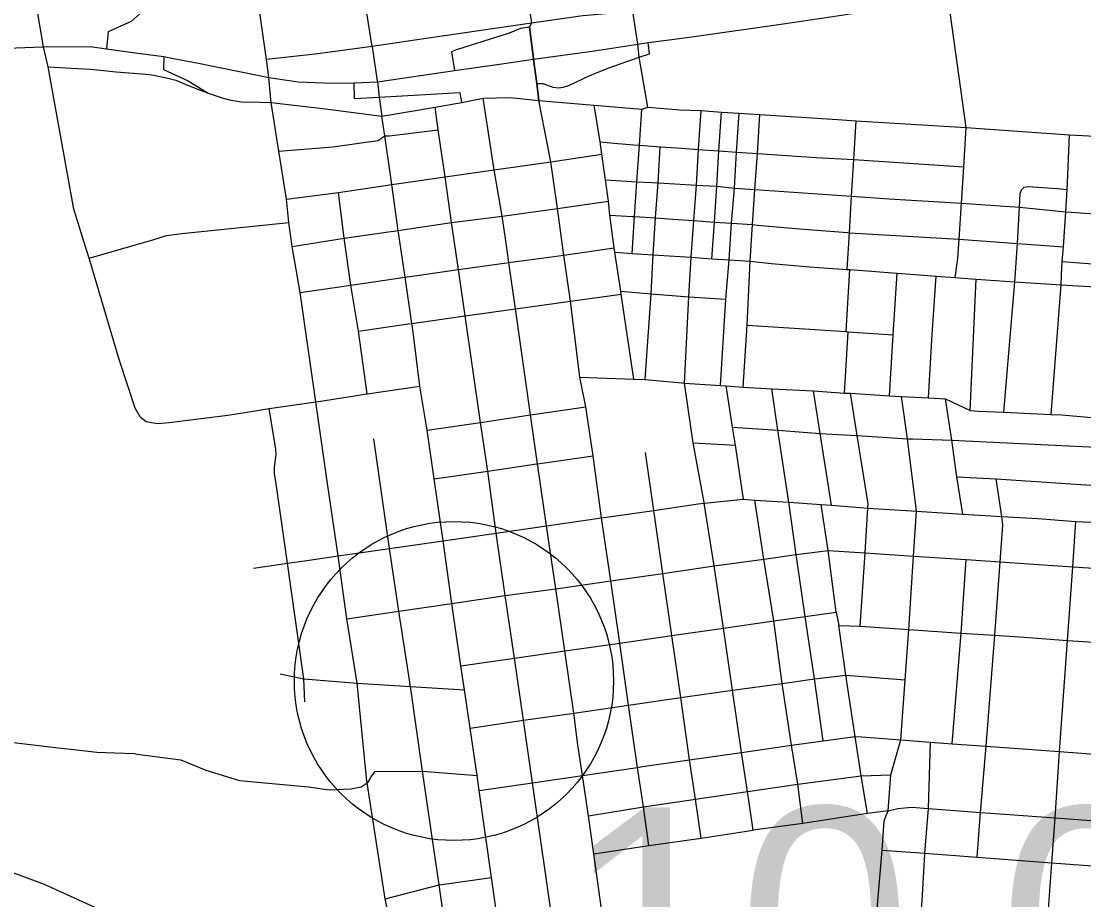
# Model space of a CAD drawing. Extents: x 1729596 to 1934326, y 644115 to 911751.
# Drawn here: x 1826969 to 1831963, y 707873 to 712004 of the extents above; entities that cross this region are included whole.
import ezdxf

# ---------------------------------------------------------------- set-up
doc = ezdxf.new("R2010")
doc.units = 0
for name, color, linetype in [('Default', 7, 'Continuous'), ('GM_X_City_Street', 7, 'Continuous'), ('GM_X_Interchange_Ramps', 7, 'Continuous'), ('GM_X_Interstate_Route', 7, 'Continuous'), ('GM_X_Township', 7, 'Continuous'), ('GM_X_US_Route', 7, 'Continuous')]:
    doc.layers.add(name, color=color, linetype=linetype)

msp = doc.modelspace()

# ---------------------------------------------------------------- linework, layer by layer
at = {"layer": 'Default'}
msp.add_circle((1829003, 708902), 750, dxfattribs=at)
at = {"layer": 'GM_X_City_Street'}
for points in [[(1828142, 711635.6), (1828132.5, 711739.3), (1828122.3, 711824.6), (1828052.2, 712308), (1828018.9, 712546.4), (1827982.5, 712789.6), (1827948.2, 713033.7), (1827914.4, 713277.6), (1827838, 713763.4), (1827773.3, 714248), (1827703.5, 714742.6), (1827665.5, 715008.9), (1827664, 715019.2)], [(1831410.2, 711504), (1831327.8, 712102), (1831306.9, 712266.1), (1831267.1, 712517.7), (1831233, 712757.8), (1831197.2, 713003.3), (1831157.1, 713261.8), (1831156.5, 713265.5)], [(1828618.6, 711885.9), (1828580, 712132.8), (1828545.9, 712384.3), (1828476.1, 712863.2), (1828472.6, 712886.1)], [(1827272.2, 710938.7), (1827215.4, 711120.4), (1827095.3, 711789.8), (1827073.9, 711884.2), (1827028.8, 712153.3), (1827026.4, 712167.1)], [(1829853, 712054.7), (1829844.3, 712049.1), (1829608.2, 712029.1), (1829366.8, 711994.4)], [(1829865.8, 708495.7), (1829823.7, 708787.6), (1829782.3, 709080.2), (1829740.3, 709373.6), (1829697.1, 709668.7), (1829657.7, 709960.6), (1829623.5, 710191), (1829594.3, 710329.8), (1829550.7, 710687.2), (1829519.7, 710904.6), (1829488.9, 711124.2), (1829458, 711343.2), (1829402.4, 711631.5), (1829392, 711711.4), (1829377.2, 711826), (1829358.8, 711975.5), (1829366.8, 711994.4)], [(1828618.6, 711885.9), (1828351.2, 711849.4), (1828122.3, 711824.6)], [(1827095.3, 711789.8), (1827205.4, 711783.7), (1827294.4, 711778.8), (1827415.2, 711766.8), (1827555, 711754.5)], [(1827555, 711754.5), (1827583.2, 711752.1), (1827652.4, 711738.3), (1827695.6, 711727.2), (1827750.1, 711703.6), (1827847.4, 711665.2)], [(1828594, 708431.8), (1828547.8, 708892.4), (1828500, 709193.8), (1828458.5, 709490), (1828410.4, 709820.3), (1828353.8, 710214.8), (1828279.7, 710728.2), (1828241.7, 710945.5), (1828227.1, 711057.8), (1828215.5, 711166.6), (1828180.5, 711392.5), (1828143.2, 711622.6), (1828142, 711635.6)], [(1828143.2, 711622.6), (1828399.4, 711592.8), (1828664.6, 711556.9)], [(1829706.2, 707761.4), (1829660.2, 708090), (1829634.6, 708268.1), (1829607.5, 708458.2), (1829585.8, 708602.4), (1829566.2, 708751), (1829523.9, 709043.2), (1829481.2, 709335), (1829437.7, 709631), (1829396.1, 709923.4), (1829363.1, 710152.6), (1829291.9, 710651.6), (1829260.2, 710869.2), (1829245.5, 710982.3), (1829228.9, 711087.8), (1829191.5, 711305.2), (1829140.3, 711642)], [(1828928.5, 711492.7), (1828914.4, 711600)], [(1829848.5, 710321.8), (1829788.7, 710721.2), (1829786.8, 710734.2), (1829759.5, 710917.4), (1829756.7, 710938.5), (1829736.4, 711092.3), (1829729, 711158.2), (1829715.1, 711259), (1829697.6, 711378.2), (1829689.6, 711436.9), (1829662, 711609)], [(1829840.5, 710912.2), (1829852.1, 711085.9), (1829863.3, 711249.6), (1829874.8, 711420.5), (1829885.3, 711590.1)], [(1830179.2, 709741.3), (1830127.3, 710022), (1830086.1, 710302.9), (1830106.3, 710708.4), (1830117.9, 710894.4), (1830130.4, 711066.8), (1830142.9, 711233.1), (1830152.4, 711400.8), (1830165.4, 711583.8)], [(1830215.1, 710887.4), (1830228.4, 711059.8), (1830238.1, 711228.3), (1830247.5, 711395.2), (1830260.9, 711576.3)], [(1830300, 710931.2), (1830308.3, 711054.1), (1830321.8, 711218.6), (1830330.6, 711389.1), (1830343.6, 711571)], [(1830429.3, 711382.6), (1830440.6, 711565.6)], [(1830851.9, 710837.2), (1830862.3, 711009.7), (1830871.9, 711181.2), (1830883.1, 711354.3), (1830894.3, 711536)], [(1828180.5, 711392.5), (1828433.7, 711413.7), (1828645.5, 711443.2), (1828678.5, 711464.9)], [(1828678.5, 711464.9), (1828700.2, 711465.8), (1828928.5, 711492.7)], [(1829647.9, 705811.6), (1829640.1, 706145), (1829631.9, 706481.2), (1829623.1, 706675.2), (1829608, 706781.7), (1829587.7, 706924.8), (1829527.5, 707349.8), (1829472.8, 707726.4), (1829372.8, 708423.7), (1829329.9, 708717.2), (1829287.4, 709008.8), (1829244.1, 709303.4), (1829201.5, 709596.4), (1829161.9, 709888.8), (1829127.7, 710117.6), (1829055.5, 710618.6), (1829024.6, 710837.2), (1828991.7, 711057.3), (1828961.5, 711272.2), (1828928.5, 711492.7)], [(1831358.7, 710799), (1831371.8, 710888.9), (1831377.6, 710979.5), (1831388.7, 711148.4), (1831399.1, 711319), (1831410.2, 711504)], [(1831809.7, 710155), (1831856.8, 710765.3), (1831859.2, 710809.9), (1831861.6, 710873.7), (1831867.9, 710943.4), (1831879.9, 711107.2), (1831885.4, 711213.2), (1831888.5, 711280), (1831896.3, 711470.1)], [(1829689.6, 711436.9), (1829773.8, 711429), (1829848, 711422.7)], [(1829848, 711422.7), (1829874.8, 711420.5), (1829972.6, 711414.1), (1830050.6, 711408.8), (1830152.4, 711400.8), (1830247.5, 711395.2), (1830330.6, 711389.1), (1830429.3, 711382.6)], [(1829951.2, 711101.3), (1829962.3, 711244.3), (1829972.6, 711414.1)], [(1828710.6, 711235.7), (1828961.5, 711272.2), (1829191.5, 711305.2), (1829458, 711343.2), (1829697.6, 711378.2)], [(1830362.2, 710284.2), (1830381.3, 710575.2), (1830394.7, 710876), (1830406.5, 711047.7), (1830417.9, 711213.3), (1830429.3, 711382.6)], [(1830429.3, 711382.6), (1830705.2, 711363.8), (1830883.1, 711354.3)], [(1830883.1, 711354.3), (1831399.1, 711319)], [(1828215.5, 711166.6), (1828460.1, 711198.2), (1828710.6, 711235.7)], [(1829715.1, 711259), (1829863.3, 711249.6), (1829932.4, 711245.9), (1829962.3, 711244.3), (1830041.5, 711239.9), (1830142.9, 711233.1), (1830238.1, 711228.3), (1830321.8, 711218.6), (1830417.9, 711213.3), (1830871.9, 711181.2), (1831048.3, 711168.9), (1831388.7, 711148.4), (1831661.1, 711130), (1831879.9, 711107.2), (1831905, 711105.5)], [(1831587.8, 710165.6), (1831640.1, 710779.3), (1831651.4, 710958.4), (1831661.1, 711130), (1831664.9, 711193.9), (1831667.5, 711202.5), (1831670.1, 711211.2), (1831683.3, 711223.5), (1831700.9, 711227.5), (1831839.2, 711216.8), (1831885.4, 711213.2)], [(1828594.9, 710252.4), (1828554, 710546), (1828518.1, 710763.3), (1828487.6, 710983.6), (1828460.1, 711198.2)], [(1828685, 711011.6), (1828741, 711019.6), (1828991.7, 711057.3), (1829228.9, 711087.8), (1829488.9, 711124.2), (1829729, 711158.2)], [(1829736.4, 711092.3), (1829842.9, 711086.4)], [(1829842.9, 711086.4), (1829852.1, 711085.9), (1829949.6, 711080.2), (1830031.1, 711073.9), (1830130.4, 711066.8), (1830228.4, 711059.8), (1830308.3, 711054.1), (1830406.5, 711047.7), (1830428.1, 711045.7)], [(1829901.4, 710319), (1829929.4, 710723), (1829940.1, 710905.7), (1829949.6, 711080.2), (1829951.2, 711101.3)], [(1831905, 711105.5), (1832058, 711095), (1832478.7, 711068.2), (1832679.9, 711055.4)], [(1827287.6, 710889.7), (1827587.9, 710976.7), (1827651.2, 710996), (1827723.3, 711005.4), (1828227.1, 711057.8)], [(1828241.7, 710945.5), (1828487.6, 710983.6), (1828685, 711011.6)], [(1830428.1, 711045.7), (1830628.1, 711027.4), (1830853.2, 711010.3)], [(1830853.2, 711010.3), (1830862.3, 711009.7), (1831377.6, 710979.5), (1831651.4, 710958.4)], [(1827527.9, 710144.1), (1827503.8, 710184.6), (1827429.8, 710414), (1827287.6, 710889.7), (1827272.2, 710938.7)], [(1828774.1, 710800.2), (1829024.6, 710837.2), (1829260.2, 710869.2), (1829519.7, 710904.6), (1829756.7, 710938.5)], [(1829759.5, 710917.4), (1829840.5, 710912.2), (1829940.1, 710905.7), (1830014.7, 710900.7), (1830117.9, 710894.4), (1830215.1, 710887.4), (1830296.7, 710882.3), (1830394.7, 710876), (1830495.4, 710865.2), (1830674.9, 710849.3), (1830851.9, 710837.2), (1830863.5, 710836), (1831086.1, 710819.2), (1831270.4, 710804.6), (1831358.7, 710799), (1831457.7, 710791.4), (1831640.1, 710779.3), (1831856.8, 710765.3), (1832045.7, 710753.8), (1832260.6, 710741.2), (1832272.1, 710740.4)], [(1830256.1, 710291.4), (1830280.3, 710697), (1830296.7, 710882.3), (1830300, 710931.2)], [(1831651.4, 710958.4), (1831867.9, 710943.4)], [(1825031.5, 710867.3), (1824993.7, 710711), (1824956.8, 710454.7), (1824945.6, 710147.8), (1824955.1, 710029.3), (1824997.9, 709853), (1825082.1, 709705.7), (1825254.3, 709503.2), (1825449.2, 709290.9), (1825603.1, 709169.9), (1825767.1, 709060.2), (1826146.9, 708842.6), (1826549.1, 708688.5), (1826839.4, 708623.2), (1827141.9, 708587.9), (1827202.5, 708581)], [(1831861.6, 710873.7), (1832046.5, 710859.9), (1832267.9, 710849.3), (1832464.6, 710837.5), (1832667.2, 710824.8), (1832840.8, 710814.7), (1833228.8, 710792.1)], [(1830846.3, 710544.6), (1830863.5, 710836)], [(1831049.7, 710243.2), (1831067.7, 710529), (1831086.1, 710819.2)], [(1828279.7, 710728.2), (1828518.1, 710763.3), (1828774.1, 710800.2)], [(1831233.3, 710233), (1831251.5, 710530.4), (1831270.4, 710804.6)], [(1831429.4, 710173.8), (1831457.7, 710791.4)], [(1828805.5, 710582.2), (1829055.5, 710618.6), (1829291.9, 710651.6), (1829550.7, 710687.2), (1829788.7, 710721.2)], [(1829786.8, 710734.2), (1829929.4, 710723), (1830106.3, 710708.4), (1830280.3, 710697)], [(1828554, 710546), (1828799.4, 710582.1)], [(1830381.3, 710575.2), (1830846.3, 710544.6), (1830856.1, 710543.8), (1831067.7, 710529)], [(1830839.2, 710256), (1830856.1, 710543.8)], [(1829594.3, 710329.8), (1829848.5, 710321.8), (1829901.4, 710319), (1830074.5, 710303.9)], [(1828366.9, 710216.8), (1828594.9, 710252.4), (1828842.4, 710287.5)], [(1830074.5, 710303.9), (1830086.1, 710302.9), (1830256.1, 710291.4), (1830282.2, 710289.6), (1830362.2, 710284.2), (1830496.9, 710276.4), (1830693.8, 710265.7), (1830839.2, 710256), (1830867.5, 710254.6), (1831049.7, 710243.2), (1831107.1, 710239.8), (1831233.3, 710233), (1831313.5, 710228.6), (1831429.4, 710173.8), (1831466.7, 710171.4), (1831587.8, 710165.6), (1831809.7, 710155), (1831860.6, 710152.6), (1832000.2, 710141.2), (1832058.5, 710180.5), (1832235, 710169.3), (1832303.1, 710165), (1832771.5, 710135.8), (1833185.5, 710109.2)], [(1830364.7, 709756.3), (1830326.5, 710010.8), (1830313, 710096.1), (1830282.2, 710289.6)], [(1830697.1, 708912.6), (1830654, 709205.2), (1830611.5, 709496.6), (1830576.8, 709742.3), (1830525.3, 710082), (1830496.9, 710276.4)], [(1830778.1, 709728.2), (1830724.1, 710066.1), (1830693.8, 710265.7)], [(1828050, 710169.5), (1828133.9, 710182.6), (1828353.8, 710214.8), (1828366.9, 710216.8)], [(1830912.3, 709159), (1830935.2, 709504), (1830948.5, 709714.6), (1830949.6, 709735.6), (1830898.9, 710055.6), (1830867.5, 710254.6)], [(1831044.3, 708292.3), (1831057.2, 708460.2), (1831103.3, 708625), (1831123.7, 708908), (1831141.5, 709143.4), (1831163.7, 709489), (1831177.3, 709700.2), (1831134.7, 710040.7), (1831107.1, 710239.8)], [(1831395.1, 709685.7), (1831367.4, 709862.4), (1831342.9, 710034.2), (1831313.5, 710228.6)], [(1827527.9, 710144.1), (1827556.8, 710122.2), (1827581.9, 710117.6), (1827610.2, 710112.4), (1827664.9, 710117.1), (1827940.3, 710152.5), (1828050, 710169.5)], [(1828302.3, 708803.4), (1828296.9, 708911.7), (1828219.9, 709456), (1828164.9, 709840.4), (1828159.2, 709876.1), (1828159.3, 709892.1), (1828159.3, 709908.1), (1828167.2, 709966.4), (1828165.7, 709992.6), (1828162.6, 710011.2), (1828133.9, 710182.6)], [(1828876.3, 710081.2), (1829127.7, 710117.6), (1829363.1, 710152.6), (1829623.5, 710191)], [(1830313, 710096.1), (1830525.3, 710082), (1830724.1, 710066.1), (1830895.4, 710055.8)], [(1829022.8, 707322.4), (1828976, 707646.7), (1828933.2, 707944), (1828894.4, 708210.6), (1828855.5, 708478.2), (1828798.4, 708876.3), (1828743.6, 709229.6), (1828700, 709524.2), (1828626.1, 710040.8)], [(1830127.3, 710022), (1830326.5, 710010.8)], [(1830895.4, 710055.8), (1830898.9, 710055.6), (1831134.7, 710040.7), (1831160.3, 710039.9)], [(1831160.3, 710039.9), (1831342.9, 710034.2), (1832055, 709999.4), (1832292.1, 709986.4), (1832326.5, 709984.1)], [(1829942.1, 709703.6), (1829903.1, 709976.3)], [(1828910.4, 709852.4), (1829161.9, 709888.8), (1829390.7, 709922.6)], [(1829390.7, 709922.6), (1829396.1, 709923.4), (1829657.7, 709960.6)], [(1831367.4, 709862.4), (1831551.7, 709851.9), (1832043.6, 709819.6), (1832280.5, 709804.8), (1832748.1, 709775.2), (1833162.3, 709748.2)], [(1831462.7, 708074.2), (1831478.5, 708284.1), (1831504.3, 708595.3), (1831545.5, 709116.7), (1831570.5, 709462.2), (1831583.3, 709634.8), (1831579, 709675), (1831551.7, 709851.9)], [(1828951.5, 709560.4), (1829201.5, 709596.4), (1829437.7, 709631), (1829697.1, 709668.7), (1829942.1, 709703.6), (1830151.5, 709734.2)], [(1830151.5, 709734.2), (1830179.7, 709738.4), (1830364.7, 709756.3), (1830416.9, 709752.9), (1830576.8, 709742.3), (1830729.5, 709731.3), (1830778.1, 709728.2), (1830948.5, 709714.6), (1831153.3, 709701.7)], [(1830406.7, 708223.2), (1830382.3, 708382.5), (1830354.3, 708565.8), (1830312.7, 708858.4), (1830269.9, 709150.8), (1830226.3, 709443), (1830179.7, 709738.4), (1830179.2, 709741.3)], [(1830643.5, 708232.6), (1830618.6, 708416.2), (1830589.4, 708599.5), (1830546.4, 708890.3), (1830506.6, 709184.4), (1830459.8, 709475.5), (1830416.9, 709752.9)], [(1830798.9, 709226), (1830762.1, 709516.3), (1830729.5, 709731.3)], [(1830164.9, 708163.8), (1830137.9, 708346.1), (1830110.3, 708531.8), (1830068.9, 708824), (1830027, 709115.8), (1829985.2, 709407.8), (1829942.1, 709703.6)], [(1831153.3, 709701.7), (1831177.3, 709700.2), (1831395.1, 709685.7), (1831579, 709675), (1831746.8, 709665.8), (1831926.5, 709651.1), (1832031.1, 709646.9), (1832268.8, 709627.3), (1832736.3, 709594.9), (1833150.7, 709572.9)], [(1831641.5, 705691.4), (1831663.2, 706020.4), (1831689.7, 706354.4), (1831701.3, 706517.2), (1831719.9, 706766), (1831734.6, 706975.5), (1831748.9, 707183.2), (1831765.2, 707392.2), (1831783.1, 707602.2), (1831798.2, 707827.4), (1831813.5, 708047.8), (1831828.8, 708258.6), (1831849.8, 708569.9), (1831887.1, 709093), (1831912.1, 709438), (1831926.5, 709651.1)], [(1828322.4, 709470.6), (1828458.5, 709490), (1828700, 709524.2), (1828951.5, 709560.4)], [(1828993.4, 709265.6), (1829244.1, 709303.4), (1829481.2, 709335), (1829740.3, 709373.6), (1829985.2, 709407.8), (1830226.3, 709443), (1830459.8, 709475.5), (1830611.5, 709496.6), (1830762.1, 709516.3), (1830935.2, 709504), (1831163.7, 709489), (1831410.1, 709472.8), (1831570.5, 709462.2), (1831727.3, 709451.1), (1831912.1, 709438), (1832255.1, 709416.2)], [(1828060.5, 709431.7), (1828219.9, 709456), (1828322.4, 709470.6)], [(1831345.1, 708607.1), (1831387.7, 709127.2), (1831410.1, 709472.8)], [(1828500, 709193.8), (1828743.6, 709229.6), (1828993.4, 709265.6)], [(1829035.7, 708972.6), (1829287.4, 709008.8), (1829523.9, 709043.2), (1829782.3, 709080.2), (1830027, 709115.8), (1830269.9, 709150.8), (1830506.6, 709184.4), (1830654, 709205.2), (1830798.9, 709226), (1830811.7, 709162.2), (1830912.3, 709159), (1831141.5, 709143.4), (1831387.7, 709127.2), (1831545.5, 709116.7), (1831703.4, 709106.6), (1831887.1, 709093), (1832233.9, 709071.2)], [(1830946.6, 708279.2), (1830916.4, 708455.4), (1830888.9, 708640.8), (1830845.6, 708929.7), (1830811.7, 709162.2)], [(1828186.2, 708935.4), (1828296.9, 708911.7), (1828547.8, 708892.4), (1828798.4, 708876.3), (1829052.1, 708859.8)], [(1829079, 708680.6), (1829329.9, 708717.2), (1829566.2, 708751), (1829823.7, 708787.6), (1830068.9, 708824), (1830312.7, 708858.4), (1830546.4, 708890.3), (1830697.1, 708912.6), (1830845.6, 708929.7), (1831123.7, 708908)], [(1830738.7, 708620.8), (1830697.1, 708912.6)], [(1829889.3, 708499.2), (1830110.3, 708531.8), (1830354.3, 708565.8), (1830589.4, 708599.5), (1830738.7, 708620.8), (1830888.9, 708640.8), (1830918.4, 708639.6), (1831103.3, 708625), (1831243.7, 708614.6), (1831345.1, 708607.1), (1831504.3, 708595.3), (1831849.8, 708569.9), (1832199.6, 708543.8), (1832666.7, 708509.8), (1833080.6, 708478.3), (1833244.3, 708466.4), (1833430.7, 708452.6), (1833770.3, 708427.4), (1834113.1, 708402), (1834456.1, 708377), (1834782.7, 708352.8), (1835160.9, 708323.2), (1835413.3, 708299.2)], [(1831216.9, 708087.3), (1831217.1, 708091.9), (1831233, 708302.2), (1831243.7, 708614.6)], [(1827202.5, 708581), (1827324.2, 708567.1), (1827408.8, 708563.9)], [(1827408.8, 708563.9), (1827500.5, 708560.4), (1827514.5, 708558.6), (1827718.9, 708531.5), (1827836.9, 708482.8), (1827995.1, 708434), (1828319.6, 708404.7), (1828415.8, 708389.5), (1828517.9, 708394.6), (1828566, 708404.2), (1828594.9, 708422.5), (1828600.2, 708425.9), (1828610, 708445), (1828610.3, 708445.6)], [(1828610.3, 708445.6), (1828612.4, 708449.8), (1828632.7, 708475.7), (1828855.5, 708478.2), (1829111.9, 708457.8)], [(1829122.1, 708387.8), (1829372.8, 708423.7), (1829607.5, 708458.2), (1829865.8, 708495.7), (1829889.3, 708499.2)], [(1829919.7, 708128.4), (1829893.3, 708310.5), (1829865.8, 708495.7)], [(1828985.2, 706761.9), (1828896.8, 707216.7), (1828880, 707265.2), (1828738.4, 707603), (1828679.4, 707878), (1828594.9, 708422.5), (1828594, 708431.8)], [(1829634.6, 708268.1), (1829893.3, 708310.5), (1830137.9, 708346.1), (1830382.3, 708382.5), (1830618.6, 708416.2), (1830916.4, 708455.4), (1831057.2, 708460.2)], [(1831035.2, 708269.3), (1831044.3, 708292.3), (1830946.6, 708279.2), (1830643.5, 708232.6), (1830410.2, 708200.8), (1830406.7, 708223.2)], [(1830847.9, 705736.6), (1830870.9, 706069.8), (1830892.7, 706402), (1830904.4, 706574.7), (1830921.5, 706823.2), (1830936, 707035), (1830950.5, 707242.8), (1830975.7, 707628.7), (1831016.2, 708106.8), (1831025.7, 708245.3), (1831035.2, 708269.3)], [(1831044.3, 708292.3), (1831090.1, 708302.6), (1831153.8, 708308.2), (1831233, 708302.2), (1831478.5, 708284.1), (1831593.1, 708275.7), (1831828.8, 708258.6), (1832647.3, 708197.8), (1833060.1, 708167.8)], [(1829660.2, 708090), (1829919.7, 708128.4), (1830164.9, 708163.8), (1830410.2, 708200.8)], [(1831016.2, 708106.8), (1831217.1, 708091.9), (1831462.7, 708074.2), (1831813.5, 708047.8), (1832212.2, 708017.8), (1832611.1, 707988.8), (1832633.1, 707987.4), (1833045.5, 707955.8)], [(1831187, 707666), (1831204.3, 707868.9), (1831216.9, 708087.3)], [(1828679.4, 707878), (1828933.2, 707944), (1829179.5, 707977.6)]]:
    msp.add_lwpolyline(points, dxfattribs=at)
at = {"layer": 'GM_X_Interchange_Ramps'}
for points in [[(1827573.3, 712236), (1827586, 712221.1), (1827582, 712153.7), (1827573.5, 712114.5), (1827567.4, 712095.7), (1827549.5, 712065.9), (1827528.1, 712040.9), (1827485.3, 712002.8), (1827377.1, 711953.4), (1827369.2, 711874.8)], [(1829358.8, 711975.5), (1829315.7, 711969.9), (1829262.2, 711947.2), (1829015.1, 711869), (1828990.9, 711860.7), (1829004.9, 711772.2)], [(1829392, 711711.4), (1829420.5, 711711.9), (1829468.2, 711694.1), (1829495, 711691.1), (1829516.6, 711694.1), (1829543.4, 711702.4), (1829640.9, 711748.6), (1829731.5, 711784.9), (1829873.8, 711835.6), (1829921.6, 711850.6), (1829916.3, 711903.3)], [(1827639.2, 711837.9), (1827637.7, 711776.9), (1827753.1, 711723.2), (1827815.1, 711686.3), (1827847.4, 711665.2), (1827908.9, 711645), (1827945.8, 711634.8), (1828002, 711625.5), (1828091.7, 711624.1), (1828143.2, 711622.6)], [(1828532.6, 711714.9), (1828533.1, 711640.6), (1828651.6, 711647.2), (1829029.9, 711669), (1829038.7, 711622)]]:
    msp.add_lwpolyline(points, dxfattribs=at)
at = {"layer": 'GM_X_Interstate_Route'}
for points in [[(1830121.4, 711931.3), (1830550, 711991.8), (1830804.3, 712030), (1830884.9, 712041.1)], [(1829916.3, 711903.3), (1830014.4, 711916.3), (1830121.4, 711931.3)], [(1826089, 711811.6), (1826456.2, 711853.3), (1826694.7, 711869.2), (1827068.8, 711884.1), (1827073.9, 711884.2), (1827292.2, 711885.7), (1827369.2, 711874.8)], [(1827369.2, 711874.8), (1827517.1, 711853.8), (1827639.2, 711837.9), (1827684.1, 711829.2)], [(1829377.2, 711826), (1829662.8, 711865), (1829866.8, 711896.3), (1829916.3, 711903.3)], [(1827684.1, 711829.2), (1827802.7, 711806.2), (1827908.5, 711785.3)], [(1829228.3, 711804.4), (1829281.8, 711812.1), (1829377.2, 711826)], [(1827908.5, 711785.3), (1827910.4, 711784.9), (1828087.7, 711748.5)], [(1828532.6, 711714.9), (1828642.9, 711718.4), (1829004.9, 711772.2), (1829228.3, 711804.4)], [(1828087.7, 711748.5), (1828132.5, 711739.3)], [(1828132.5, 711739.3), (1828270.5, 711718.4), (1828431.1, 711712.3), (1828532.6, 711714.9)]]:
    msp.add_lwpolyline(points, dxfattribs=at)
at = {"layer": 'GM_X_Township'}
msp.add_lwpolyline([(1826643.8, 708106.3), (1827077.3, 707947.3), (1827612, 707701.6), (1827886.5, 707426.9), (1828161, 707079.9), (1828320, 706776.3), (1828320, 706714.9), (1828319.9, 706414.9), (1828305.4, 706125.7), (1828132, 705663.1), (1827958.5, 705330.6), (1827698.4, 705026.9), (1827365.9, 704694.4), (1827250.3, 704217.4), (1827221.4, 703942.7), (1827105.7, 703668), (1827043.2, 703127.1), (1826990, 702728.4), (1826831, 702381.5)], dxfattribs=at)
at = {"layer": 'GM_X_US_Route'}
for points in [[(1829227, 712967.4), (1829263.5, 712724.4), (1829296.5, 712484), (1829331.2, 712239.2), (1829366.8, 711994.4)], [(1829866.8, 711896.3), (1829844.3, 712049.1)], [(1829366.8, 711994.4), (1828872.1, 711923.2), (1828618.6, 711885.9)], [(1829366.8, 711994.4), (1829358.8, 711975.5), (1829375.1, 711843.4)], [(1828618.6, 711885.9), (1828642.4, 711721.5)], [(1829913.7, 711600.3), (1829873.8, 711835.6), (1829866.8, 711896.3)], [(1829375.1, 711843.4), (1829377.2, 711826), (1829392, 711711.4), (1829402.4, 711631.5)], [(1828642.4, 711721.5), (1828642.9, 711718.4), (1828651.6, 711647.2), (1828664.6, 711556.9)], [(1828664.6, 711556.9), (1828914.4, 711600), (1829038.7, 711622), (1829140.3, 711642), (1829267.9, 711644.6), (1829402.4, 711631.5)], [(1829402.4, 711631.5), (1829662, 711609), (1829885.3, 711590.1), (1829913.7, 711600.3)], [(1829913.7, 711600.3), (1829953.7, 711596), (1830026.6, 711590.8), (1830049.1, 711589), (1830063.9, 711588.1), (1830165.4, 711583.8), (1830260.9, 711576.3), (1830343.6, 711571), (1830440.6, 711565.6), (1830806.1, 711541.3), (1830894.3, 711536), (1831410.2, 711504), (1831896.3, 711470.1), (1832078.8, 711461)], [(1829220.8, 707691.4), (1829179.5, 707977.6), (1829122.1, 708387.8), (1829111.9, 708457.8), (1829079, 708680.6), (1829052.1, 708859.8), (1829035.7, 708972.6), (1828993.4, 709265.6), (1828951.5, 709560.4), (1828910.4, 709852.4), (1828876.3, 710081.2), (1828842.4, 710287.5), (1828811.6, 710542.7), (1828805.5, 710582.2), (1828774.1, 710800.2), (1828741, 711019.6), (1828710.6, 711235.7), (1828678.5, 711464.9), (1828664.6, 711556.9)]]:
    msp.add_lwpolyline(points, dxfattribs=at)

# ---------------------------------------------------------------- texts
at = {"layer": 'Default'}
msp.add_text('10.00', height=1100, dxfattribs=at).set_placement((1829518, 707207.3))

doc.saveas('drawing.dxf')
